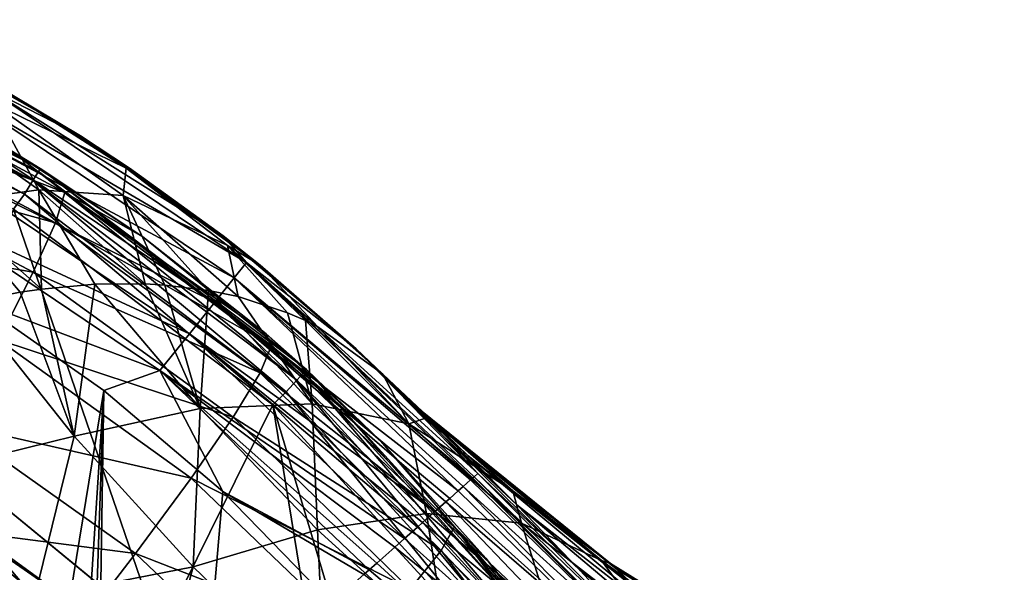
# Model space of a CAD drawing. Header units: metres. Extents: x -90 to 90, y -173 to 74.
# Tile 480 of 564: x 9.53 to 19.61, y 17.6 to 23.25. Entities that reach past the tile are written whole.
import ezdxf

# ---------------------------------------------------------------- set-up
doc = ezdxf.new("R2010")
doc.units = ezdxf.units.M
doc.layers.add('solid_509418', color=7, linetype='CONTINUOUS')
doc.layers.add('solid_509418_01', color=7, linetype='CONTINUOUS')

msp = doc.modelspace()

# ---------------------------------------------------------------- linework, layer by layer
at = {"layer": 'solid_509418'}
for points in [[(12.966275, 14.0297, 14.929538), (-0.752737, 21.787687, 7.695097), (-1.501748, 21.690739, 7.785504)], [(12.966275, 14.0297, 14.929538), (-0.000011, 21.819984, 7.664981), (-0.752737, 21.787687, 7.695097)], [(11.142298, 15.169193, 13.866943), (0.752711, 21.787693, 7.695092), (-0.000011, 21.819984, 7.664981)], [(12.966275, 14.0297, 14.929538), (11.142298, 15.169193, 13.866943), (-0.000011, 21.819984, 7.664981)], [(14.82881, 13.020579, 15.870558), (-1.501748, 21.690739, 7.785504), (-2.240674, 21.529486, 7.935874)], [(13.635526, 13.650094, 15.283526), (12.966275, 14.0297, 14.929538), (-1.501748, 21.690739, 7.785504)], [(14.82881, 13.020579, 15.870558), (13.635526, 13.650094, 15.283526), (-1.501748, 21.690739, 7.785504)], [(14.82881, 13.020579, 15.870558), (-2.240674, 21.529486, 7.935874), (-2.964292, 21.304502, 8.145675)], [(14.82881, 13.020579, 15.870558), (-2.964292, 21.304502, 8.145675), (-3.667287, 21.016636, 8.414114)], [(16.703533, 12.14677, 16.6854), (-3.667287, 21.016636, 8.414114), (-4.344294, 20.66707, 8.740089)], [(16.703533, 12.14677, 16.6854), (-4.344294, 20.66707, 8.740089), (-4.989629, 20.257486, 9.122033)], [(18.5662, 11.40943, 17.37298), (-4.989629, 20.257486, 9.122033), (-5.597472, 19.790192, 9.557793)], [(18.5662, 11.40943, 17.37298), (16.703533, 12.14677, 16.6854), (-4.989629, 20.257486, 9.122033)], [(18.5662, 11.40943, 17.37298), (-5.597472, 19.790192, 9.557793), (-6.162198, 19.268057, 10.044692)], [(20.398369, 10.805264, 17.936373), (-6.162198, 19.268057, 10.044692), (-7.187422, 18.277428, 10.968469)], [(20.398369, 10.805264, 17.936373), (18.5662, 11.40943, 17.37298), (-6.162198, 19.268057, 10.044692)], [(20.398369, 10.805264, 17.936373), (-7.187422, 18.277428, 10.968469), (-8.260038, 17.33305, 11.849114)]]:
    msp.add_3dface(points, dxfattribs=at)
at = {"layer": 'solid_509418_01'}
for points in [[(6.669222, 23.215246, -23.458658), (6.630018, 23.11405, -23.296309), (9.661828, 21.604387, -23.296309)], [(9.718959, 21.696657, -23.458658), (6.68298, 23.250732, -23.65), (6.669222, 23.215246, -23.458658)], [(9.718959, 21.696657, -23.458658), (6.669222, 23.215246, -23.458658), (9.661828, 21.604387, -23.296309)], [(6.68298, 23.250732, -23.65), (9.738999, 21.729013, -23.65), (8.001902, 22.679914, -49.053337)], [(9.718959, 21.696657, -23.458658), (9.738999, 21.729013, -23.65), (6.68298, 23.250732, -23.65)], [(6.630018, 23.11405, -23.296309), (6.57134, 22.962584, -23.18791), (9.576316, 21.466282, -23.18791)], [(9.661828, 21.604387, -23.296309), (6.630018, 23.11405, -23.296309), (9.576316, 21.466282, -23.18791)], [(9.576316, 21.466282, -23.18791), (6.57134, 22.962584, -23.18791), (9.463563, 21.311466, -23.15)], [(10.149343, 22.062094, -20.499998), (8.599413, 22.942553, -20.5), (9.249179, 22.596767, 1.371098)], [(9.195636, 22.548573, -21.017639), (8.599413, 22.942553, -20.5), (10.149343, 22.062094, -20.499998)], [(7.599856, 22.397156, -51.951721), (7.674555, 22.731144, -50.418713), (9.990114, 21.4828, -50.212788)], [(9.990114, 21.4828, -50.212788), (7.674555, 22.731144, -50.418713), (9.437707, 21.911621, -49.01556)], [(9.738999, 21.729013, -23.65), (9.437707, 21.911621, -49.01556), (8.001902, 22.679914, -49.053337)], [(10.149343, 22.062094, -20.499998), (9.249179, 22.596767, 1.371098), (10.653014, 21.732555, 1.734718)], [(9.46802, 22.467266, 1.752429), (10.653014, 21.732555, 1.734718), (9.249179, 22.596767, 1.371098)], [(9.098459, 22.373697, -21.500454), (9.195636, 22.548573, -21.017639), (11.848977, 20.76539, -21.017628)], [(9.195636, 22.548573, -21.017639), (10.149343, 22.062094, -20.499998), (11.610662, 21.0397, -20.499989)], [(11.848977, 20.76539, -21.017628), (9.195636, 22.548573, -21.017639), (11.610662, 21.0397, -20.499989)], [(7.424441, 21.849522, -53.413425), (7.599856, 22.397156, -51.951721), (9.893074, 21.173674, -51.749756)], [(9.893074, 21.173674, -51.749756), (7.599856, 22.397156, -51.951721), (9.990114, 21.4828, -50.212788)], [(8.468778, 22.396582, 4.675306), (9.723074, 21.51017, 5.494223), (9.231231, 22.405735, 3.351208)], [(8.756436, 21.377733, 6.676484), (9.723074, 21.51017, 5.494223), (8.468778, 22.396582, 4.675306)], [(8.943846, 22.095453, -21.914953), (9.098459, 22.373697, -21.500454), (11.723762, 20.609356, -21.500446)], [(11.723762, 20.609356, -21.500446), (9.098459, 22.373697, -21.500454), (11.848977, 20.76539, -21.017628)], [(9.231231, 22.405735, 3.351208), (10.617159, 21.730705, 2.42731), (9.46802, 22.467266, 1.752429)], [(9.231231, 22.405735, 3.351208), (10.587323, 21.451122, 4.229607), (10.617159, 21.730705, 2.42731)], [(9.723074, 21.51017, 5.494223), (10.587323, 21.451122, 4.229607), (9.231231, 22.405735, 3.351208)], [(10.617159, 21.730705, 2.42731), (10.653014, 21.732555, 1.734718), (9.46802, 22.467266, 1.752429)], [(8.742351, 21.732841, -22.232836), (8.943846, 22.095453, -21.914953), (11.524533, 20.361092, -21.914949)], [(11.524533, 20.361092, -21.914949), (8.943846, 22.095453, -21.914953), (11.723762, 20.609356, -21.500446)], [(11.610662, 21.0397, -20.499989), (10.149343, 22.062094, -20.499998), (10.653014, 21.732555, 1.734718)], [(9.738999, 21.729013, -23.65), (10.78755, 21.029263, -48.9743), (9.437707, 21.911621, -49.01556)], [(9.990114, 21.4828, -50.212788), (9.437707, 21.911621, -49.01556), (10.78755, 21.029263, -48.9743)], [(11.142298, 15.169193, 13.866943), (1.501727, 21.690748, 7.785495), (0.752711, 21.787693, 7.695092)], [(7.152639, 21.101753, -54.767754), (7.424441, 21.849522, -53.413425), (9.665008, 20.666803, -53.21888)], [(9.665008, 20.666803, -53.21888), (7.424441, 21.849522, -53.413425), (9.893074, 21.173674, -51.749756)], [(11.142298, 15.169193, 13.866943), (2.240656, 21.529499, 7.935862), (1.501727, 21.690748, 7.785495)], [(8.507734, 21.310623, -22.432392), (8.742351, 21.732841, -22.232836), (11.264896, 20.037552, -22.232834)], [(11.264896, 20.037552, -22.232834), (8.742351, 21.732841, -22.232836), (11.524533, 20.361092, -21.914949)], [(9.718959, 21.696657, -23.458658), (9.661828, 21.604387, -23.296309), (12.364615, 19.563337, -23.296309)], [(12.437728, 19.643538, -23.458658), (9.738999, 21.729013, -23.65), (9.718959, 21.696657, -23.458658)], [(12.437728, 19.643538, -23.458658), (9.718959, 21.696657, -23.458658), (12.364615, 19.563337, -23.296309)], [(9.738999, 21.729013, -23.65), (12.463373, 19.671661, -23.65), (10.78755, 21.029263, -48.9743)], [(12.437728, 19.643538, -23.458658), (12.463373, 19.671661, -23.65), (9.738999, 21.729013, -23.65)], [(10.587323, 21.451122, 4.229607), (11.653047, 20.940523, 3.151091), (10.617159, 21.730705, 2.42731)], [(10.617159, 21.730705, 2.42731), (11.988343, 20.740408, 2.150131), (10.653014, 21.732555, 1.734718)], [(11.653047, 20.940523, 3.151091), (11.988343, 20.740408, 2.150131), (10.617159, 21.730705, 2.42731)], [(11.610662, 21.0397, -20.499989), (10.653014, 21.732555, 1.734718), (11.988343, 20.740408, 2.150131)], [(9.661828, 21.604387, -23.296309), (9.576316, 21.466282, -23.18791), (12.255183, 19.443296, -23.18791)], [(12.364615, 19.563337, -23.296309), (9.661828, 21.604387, -23.296309), (12.255183, 19.443296, -23.18791)], [(11.142298, 15.169193, 13.866943), (9.384255, 16.429827, 12.691382), (2.240656, 21.529499, 7.935862)], [(8.756436, 21.377733, 6.676484), (9.752611, 20.493679, 7.496066), (9.723074, 21.51017, 5.494223)], [(9.576316, 21.466282, -23.18791), (9.463563, 21.311466, -23.15), (12.11802, 19.309906, -23.15)], [(12.255183, 19.443296, -23.18791), (9.576316, 21.466282, -23.18791), (12.11802, 19.309906, -23.15)], [(9.723074, 21.51017, 5.494223), (10.813439, 20.547508, 6.383465), (10.587323, 21.451122, 4.229607)], [(10.295662, 20.543568, 6.952558), (10.813439, 20.547508, 6.383465), (9.723074, 21.51017, 5.494223)], [(9.752611, 20.493679, 7.496066), (10.295662, 20.543568, 6.952558), (9.723074, 21.51017, 5.494223)], [(9.893074, 21.173674, -51.749756), (9.990114, 21.4828, -50.212788), (12.104987, 19.916969, -49.976971)], [(9.990114, 21.4828, -50.212788), (10.78755, 21.029263, -48.9743), (12.05047, 20.036957, -48.930695)], [(12.104987, 19.916969, -49.976971), (9.990114, 21.4828, -50.212788), (12.05047, 20.036957, -48.930695)], [(9.532787, 20.461506, 7.702102), (9.752611, 20.493679, 7.496066), (8.756436, 21.377733, 6.676484)], [(8.995652, 20.35631, 8.17455), (9.532787, 20.461506, 7.702102), (8.756436, 21.377733, 6.676484)], [(10.587323, 21.451122, 4.229607), (11.762896, 20.417797, 5.180202), (11.653047, 20.940523, 3.151091)], [(11.460351, 20.481302, 5.589482), (11.762896, 20.417797, 5.180202), (10.587323, 21.451122, 4.229607)], [(11.014758, 20.536079, 6.147078), (11.460351, 20.481302, 5.589482), (10.587323, 21.451122, 4.229607)], [(10.813439, 20.547508, 6.383465), (11.014758, 20.536079, 6.147078), (10.587323, 21.451122, 4.229607)], [(10.962581, 19.660828, -22.432392), (9.081122, 20.371262, -22.5), (8.507734, 21.310623, -22.432392)], [(10.962581, 19.660828, -22.432392), (8.507734, 21.310623, -22.432392), (11.264896, 20.037552, -22.232834)], [(8.611339, 18.887779, -23.15), (10.960155, 16.960155, -23.15), (9.463563, 21.311466, -23.15)], [(10.960155, 16.960155, -23.15), (12.11802, 19.309906, -23.15), (9.463563, 21.311466, -23.15)], [(9.665008, 20.666803, -53.21888), (9.893074, 21.173674, -51.749756), (11.987633, 19.639013, -51.518467)], [(11.987633, 19.639013, -51.518467), (9.893074, 21.173674, -51.749756), (12.104987, 19.916969, -49.976971)], [(9.311543, 19.974697, -54.583904), (7.152639, 21.101753, -54.767754), (9.665008, 20.666803, -53.21888)], [(-3.667287, 21.016636, 8.414114), (16.703533, 12.14677, 16.6854), (14.82881, 13.020579, 15.870558)], [(12.463373, 19.671661, -23.65), (12.05047, 20.036957, -48.930695), (10.78755, 21.029263, -48.9743)], [(12.970915, 19.883636, -20.499994), (11.610662, 21.0397, -20.499989), (11.988343, 20.740408, 2.150131)], [(11.848977, 20.76539, -21.017628), (11.610662, 21.0397, -20.499989), (12.970915, 19.883636, -20.499994)], [(12.579188, 20.107523, 3.913889), (11.988343, 20.740408, 2.150131), (11.653047, 20.940523, 3.151091)], [(12.453357, 20.171459, 4.127876), (12.579188, 20.107523, 3.913889), (11.653047, 20.940523, 3.151091)], [(12.27025, 20.252802, 4.425626), (12.453357, 20.171459, 4.127876), (11.653047, 20.940523, 3.151091)], [(11.762896, 20.417797, 5.180202), (12.27025, 20.252802, 4.425626), (11.653047, 20.940523, 3.151091)], [(11.723762, 20.609356, -21.500446), (11.848977, 20.76539, -21.017628), (14.164515, 18.561159, -21.018139)], [(11.848977, 20.76539, -21.017628), (12.970915, 19.883636, -20.499994), (14.215483, 18.60635, -20.5)], [(11.848977, 20.76539, -21.017628), (14.215483, 18.60635, -20.5), (14.178039, 18.573153, -20.945227)], [(11.848977, 20.76539, -21.017628), (14.178039, 18.573153, -20.945227), (14.164515, 18.561159, -21.018139)], [(9.311543, 19.974697, -54.583904), (9.665008, 20.666803, -53.21888), (11.711604, 19.183252, -52.996082)], [(11.711604, 19.183252, -52.996082), (9.665008, 20.666803, -53.21888), (11.987633, 19.639013, -51.518467)], [(12.970915, 19.883636, -20.499994), (11.988343, 20.740408, 2.150131), (13.24299, 19.624361, 2.61492)], [(12.579188, 20.107523, 3.913889), (13.24299, 19.624361, 2.61492), (11.988343, 20.740408, 2.150131)], [(11.524533, 20.361092, -21.914949), (11.723762, 20.609356, -21.500446), (14.014888, 18.428471, -21.500795)], [(11.723762, 20.609356, -21.500446), (14.164515, 18.561159, -21.018139), (14.142345, 18.541498, -21.118212)], [(11.723762, 20.609356, -21.500446), (14.142345, 18.541498, -21.118212), (14.067321, 18.474968, -21.368242)], [(11.723762, 20.609356, -21.500446), (14.067321, 18.474968, -21.368242), (14.014888, 18.428471, -21.500795)], [(10.084834, 18.989838, 9.621653), (9.532787, 20.461506, 7.702102), (8.995652, 20.35631, 8.17455)], [(10.084834, 18.989838, 9.621653), (9.752611, 20.493679, 7.496066), (9.532787, 20.461506, 7.702102)], [(10.084834, 18.989838, 9.621653), (10.295662, 20.543568, 6.952558), (9.752611, 20.493679, 7.496066)], [(10.084834, 18.989838, 9.621653), (11.375258, 19.270935, 8.39725), (10.295662, 20.543568, 6.952558)], [(11.375258, 19.270935, 8.39725), (10.813439, 20.547508, 6.383465), (10.295662, 20.543568, 6.952558)], [(11.375258, 19.270935, 8.39725), (11.014758, 20.536079, 6.147078), (10.813439, 20.547508, 6.383465)], [(11.375258, 19.270935, 8.39725), (11.460351, 20.481302, 5.589482), (11.014758, 20.536079, 6.147078)], [(11.375258, 19.270935, 8.39725), (12.521044, 19.321827, 6.99883), (11.460351, 20.481302, 5.589482)], [(12.521044, 19.321827, 6.99883), (11.762896, 20.417797, 5.180202), (11.460351, 20.481302, 5.589482)], [(9.430127, 13.6, -22.5), (9.081122, 20.371262, -22.5), (10.38859, 19.45647, -22.5)], [(10.962581, 19.660828, -22.432392), (10.38859, 19.45647, -22.5), (9.081122, 20.371262, -22.5)], [(11.264896, 20.037552, -22.232834), (11.524533, 20.361092, -21.914949), (13.776807, 18.217339, -21.915167)], [(11.524533, 20.361092, -21.914949), (14.014888, 18.428471, -21.500795), (13.929859, 18.353065, -21.67576)], [(11.524533, 20.361092, -21.914949), (13.929859, 18.353065, -21.67576), (13.888772, 18.316629, -21.747862)], [(11.524533, 20.361092, -21.914949), (13.888772, 18.316629, -21.747862), (13.776807, 18.217339, -21.915167)], [(12.521044, 19.321827, 6.99883), (12.27025, 20.252802, 4.425626), (11.762896, 20.417797, 5.180202)], [(8.586094, 18.62007, 10.508956), (10.084834, 18.989838, 9.621653), (8.995652, 20.35631, 8.17455)], [(12.521044, 19.321827, 6.99883), (12.453357, 20.171459, 4.127876), (12.27025, 20.252802, 4.425626)], [(13.509538, 19.113834, 5.498627), (12.579188, 20.107523, 3.913889), (12.453357, 20.171459, 4.127876)], [(12.521044, 19.321827, 6.99883), (13.509538, 19.113834, 5.498627), (12.453357, 20.171459, 4.127876)], [(13.509538, 19.113834, 5.498627), (13.24299, 19.624361, 2.61492), (12.579188, 20.107523, 3.913889)], [(8.841399, 19.114429, -55.811161), (9.311543, 19.974697, -54.583904), (11.283711, 18.560932, -54.373352)], [(11.283711, 18.560932, -54.373352), (9.311543, 19.974697, -54.583904), (11.711604, 19.183252, -52.996082)], [(10.962581, 19.660828, -22.432392), (11.264896, 20.037552, -22.232834), (13.466532, 17.942184, -22.232944)], [(11.264896, 20.037552, -22.232834), (13.776807, 18.217339, -21.915167), (13.651429, 18.106153, -22.064732)], [(11.264896, 20.037552, -22.232834), (13.651429, 18.106153, -22.064732), (13.598797, 18.059479, -22.11825)], [(11.264896, 20.037552, -22.232834), (13.598797, 18.059479, -22.11825), (13.466532, 17.942184, -22.232944)], [(12.463373, 19.671661, -23.65), (13.223969, 18.937412, -48.885815), (12.05047, 20.036957, -48.930695)], [(12.104987, 19.916969, -49.976971), (12.05047, 20.036957, -48.930695), (13.223969, 18.937412, -48.885815)], [(11.987633, 19.639013, -51.518467), (12.104987, 19.916969, -49.976971), (13.976788, 18.061468, -49.730026)], [(13.976788, 18.061468, -49.730026), (12.104987, 19.916969, -49.976971), (13.223969, 18.937412, -48.885815)], [(12.970915, 19.883636, -20.499994), (13.865096, 18.990732, -16.286837), (14.215483, 18.60635, -20.5)], [(12.970915, 19.883636, -20.499994), (13.602611, 19.265329, -12.397461), (13.865096, 18.990732, -16.286837)], [(12.970915, 19.883636, -20.499994), (13.41122, 19.458796, -8.642475), (13.602611, 19.265329, -12.397461)], [(12.970915, 19.883636, -20.499994), (13.285939, 19.582481, -4.90098), (13.41122, 19.458796, -8.642475)], [(12.970915, 19.883636, -20.499994), (13.229143, 19.637806, -1.149985), (13.285939, 19.582481, -4.90098)], [(12.970915, 19.883636, -20.499994), (13.24299, 19.624361, 2.61492), (13.229143, 19.637806, -1.149985)], [(10.962581, 19.660828, -22.432392), (11.605629, 18.422117, -22.5), (10.38859, 19.45647, -22.5)], [(10.962581, 19.660828, -22.432392), (13.105261, 17.621807, -22.432426), (11.605629, 18.422117, -22.5)], [(10.962581, 19.660828, -22.432392), (13.466532, 17.942184, -22.232944), (13.367205, 17.854101, -22.30295)], [(10.962581, 19.660828, -22.432392), (13.367205, 17.854101, -22.30295), (13.181648, 17.689548, -22.402252)], [(10.962581, 19.660828, -22.432392), (13.181648, 17.689548, -22.402252), (13.105261, 17.621807, -22.432426)], [(14.732946, 17.125805, -23.458658), (12.463373, 19.671661, -23.65), (12.437728, 19.643538, -23.458658)], [(12.463373, 19.671661, -23.65), (14.763321, 17.148739, -23.65), (13.223969, 18.937412, -48.885815)], [(14.732946, 17.125805, -23.458658), (14.763321, 17.148739, -23.65), (12.463373, 19.671661, -23.65)], [(11.711604, 19.183252, -52.996082), (11.987633, 19.639013, -51.518467), (13.841505, 17.820454, -51.276268)], [(13.841505, 17.820454, -51.276268), (11.987633, 19.639013, -51.518467), (13.976788, 18.061468, -49.730026)], [(12.364615, 19.563337, -23.296309), (12.255183, 19.443296, -23.18791), (14.516714, 16.962515, -23.18791)], [(12.437728, 19.643538, -23.458658), (12.364615, 19.563337, -23.296309), (14.646341, 17.060404, -23.296309)], [(14.646341, 17.060404, -23.296309), (12.364615, 19.563337, -23.296309), (14.516714, 16.962515, -23.18791)], [(14.732946, 17.125805, -23.458658), (12.437728, 19.643538, -23.458658), (14.646341, 17.060404, -23.296309)], [(13.788244, 19.10774, -4.912714), (13.285939, 19.582481, -4.90098), (13.229143, 19.637806, -1.149985)], [(13.648798, 19.242493, -0.852254), (13.229143, 19.637806, -1.149985), (13.24299, 19.624361, 2.61492)], [(13.788244, 19.10774, -4.912714), (13.229143, 19.637806, -1.149985), (13.648798, 19.242493, -0.852254)], [(13.648798, 19.242493, -0.852254), (13.24299, 19.624361, 2.61492), (13.711751, 19.18207, 3.217847)], [(13.509538, 19.113834, 5.498627), (13.711751, 19.18207, 3.217847), (13.24299, 19.624361, 2.61492)], [(13.788244, 19.10774, -4.912714), (13.41122, 19.458796, -8.642475), (13.285939, 19.582481, -4.90098)], [(9.929629, 12.394095, -22.5), (9.430127, 13.6, -22.5), (10.38859, 19.45647, -22.5)], [(9.929629, 12.394095, -22.5), (10.38859, 19.45647, -22.5), (10.1, 11.1, -22.5)], [(10.1, 0.9, -22.5), (10.38859, 19.45647, -22.5), (11.605629, 18.422117, -22.5)], [(10.1, 0.9, -22.5), (10.1, 11.1, -22.5), (10.38859, 19.45647, -22.5)], [(14.116525, 18.78653, -8.928797), (13.602611, 19.265329, -12.397461), (13.41122, 19.458796, -8.642475)], [(14.116525, 18.78653, -8.928797), (13.41122, 19.458796, -8.642475), (13.788244, 19.10774, -4.912714)], [(12.255183, 19.443296, -23.18791), (12.11802, 19.309906, -23.15), (14.358884, 16.854607, -23.15)], [(14.516714, 16.962515, -23.18791), (12.255183, 19.443296, -23.18791), (14.358884, 16.854607, -23.15)], [(10.084834, 18.989838, 9.621653), (11.303185, 17.651749, 11.026904), (11.375258, 19.270935, 8.39725)], [(10.960155, 16.960155, -23.15), (12.887779, 14.611339, -23.15), (12.11802, 19.309906, -23.15)], [(11.303185, 17.651749, 11.026904), (12.576837, 18.030396, 9.800734), (11.375258, 19.270935, 8.39725)], [(11.375258, 19.270935, 8.39725), (12.576837, 18.030396, 9.800734), (12.521044, 19.321827, 6.99883)], [(14.320133, 11.931593, -23.15), (14.358884, 16.854607, -23.15), (12.11802, 19.309906, -23.15)], [(12.887779, 14.611339, -23.15), (14.320133, 11.931593, -23.15), (12.11802, 19.309906, -23.15)], [(12.521044, 19.321827, 6.99883), (13.691302, 18.19861, 8.36836), (13.509538, 19.113834, 5.498627)], [(12.576837, 18.030396, 9.800734), (13.691302, 18.19861, 8.36836), (12.521044, 19.321827, 6.99883)], [(14.615849, 18.28681, -12.869576), (13.865096, 18.990732, -16.286837), (13.602611, 19.265329, -12.397461)], [(14.615849, 18.28681, -12.869576), (13.602611, 19.265329, -12.397461), (14.116525, 18.78653, -8.928797)], [(11.283711, 18.560932, -54.373352), (11.711604, 19.183252, -52.996082), (13.523096, 17.425264, -52.762768)], [(13.523096, 17.425264, -52.762768), (11.711604, 19.183252, -52.996082), (13.841505, 17.820454, -51.276268)], [(13.509538, 19.113834, 5.498627), (14.575602, 18.430307, 4.255842), (13.711751, 19.18207, 3.217847)], [(13.648798, 19.242493, -0.852254), (15.573708, 17.687403, 1.13754), (15.63341, 17.631666, -3.281154)], [(13.648798, 19.242493, -0.852254), (13.711751, 19.18207, 3.217847), (15.573708, 17.687403, 1.13754)], [(13.788244, 19.10774, -4.912714), (13.648798, 19.242493, -0.852254), (15.63341, 17.631666, -3.281154)], [(13.711751, 19.18207, 3.217847), (14.575602, 18.430307, 4.255842), (15.573708, 17.687403, 1.13754)], [(8.34005, 18.481766, -22.946615), (10.123946, 17.243782, -23.389999), (7.565, 19.102964, -23.389999)], [(8.339533, 18.480993, -23.834999), (7.565, 19.102964, -23.389999), (10.123946, 17.243782, -23.389999)], [(8.266176, 18.107227, -56.870365), (8.841399, 19.114429, -55.811161), (10.714511, 17.787407, -55.616302)], [(10.714511, 17.787407, -55.616302), (8.841399, 19.114429, -55.811161), (11.283711, 18.560932, -54.373352)], [(13.509538, 19.113834, 5.498627), (14.663298, 18.098236, 6.829796), (14.575602, 18.430307, 4.255842)], [(13.691302, 18.19861, 8.36836), (14.663298, 18.098236, 6.829796), (13.509538, 19.113834, 5.498627)], [(13.788244, 19.10774, -4.912714), (15.63341, 17.631666, -3.281154), (15.933672, 17.348555, -7.664748)], [(14.116525, 18.78653, -8.928797), (13.788244, 19.10774, -4.912714), (15.933672, 17.348555, -7.664748)], [(9.679024, 17.335438, 11.766659), (10.084834, 18.989838, 9.621653), (8.586094, 18.62007, 10.508956)], [(9.679024, 17.335438, 11.766659), (11.303185, 17.651749, 11.026904), (10.084834, 18.989838, 9.621653)], [(15.26162, 17.619322, -16.712362), (14.215483, 18.60635, -20.5), (13.865096, 18.990732, -16.286837)], [(15.26162, 17.619322, -16.712362), (13.865096, 18.990732, -16.286837), (14.615849, 18.28681, -12.869576)], [(8.613077, 18.886307, -24.15), (7.501052, 17.223425, -24.15), (9.545377, 15.545377, -24.15)], [(10.961456, 16.958302, -24.15), (10.960155, 16.960155, -23.15), (8.611339, 18.887779, -23.15)], [(10.961456, 16.958302, -24.15), (8.611339, 18.887779, -23.15), (8.613077, 18.886307, -24.15)], [(10.961456, 16.958302, -24.15), (8.613077, 18.886307, -24.15), (9.545377, 15.545377, -24.15)], [(14.763321, 17.148739, -23.65), (14.297275, 17.74044, -48.841091), (13.223969, 18.937412, -48.885815)], [(13.976788, 18.061468, -49.730026), (13.223969, 18.937412, -48.885815), (14.297275, 17.74044, -48.841091)], [(14.116525, 18.78653, -8.928797), (15.933672, 17.348555, -7.664748), (16.454193, 16.846462, -11.971414)], [(14.615849, 18.28681, -12.869576), (14.116525, 18.78653, -8.928797), (16.454193, 16.846462, -11.971414)], [(9.679024, 17.335438, 11.766659), (8.586094, 18.62007, 10.508956), (8.262076, 17.331383, 11.850668)], [(10.714511, 17.787407, -55.616302), (11.283711, 18.560932, -54.373352), (13.029416, 16.885654, -54.152859)], [(13.029416, 16.885654, -54.152859), (11.283711, 18.560932, -54.373352), (13.523096, 17.425264, -52.762768)], [(14.142345, 18.541498, -21.118212), (14.164515, 18.561159, -21.018139), (16.058443, 16.672817, -20.930424)], [(14.164515, 18.561159, -21.018139), (14.178039, 18.573153, -20.945227), (16.058443, 16.672817, -20.930424)], [(14.178039, 18.573153, -20.945227), (14.215483, 18.60635, -20.5), (16.018293, 16.801302, -20.469076)], [(16.058443, 16.672817, -20.930424), (14.178039, 18.573153, -20.945227), (16.018293, 16.801302, -20.469076)], [(16.018293, 16.801302, -20.469076), (14.215483, 18.60635, -20.5), (15.26162, 17.619322, -16.712362)], [(8.339533, 18.480993, -23.834999), (10.614212, 16.614212, -23.834999), (8.158324, 18.209795, -24.160995)], [(8.159222, 18.211138, -22.619938), (10.384719, 16.384718, -22.619938), (8.34005, 18.481766, -22.946615)], [(8.339533, 18.480993, -23.834999), (10.123946, 17.243782, -23.389999), (10.614212, 16.614212, -23.834999)], [(8.34005, 18.481766, -22.946615), (10.61487, 16.61487, -22.946615), (10.123946, 17.243782, -23.389999)], [(10.384719, 16.384718, -22.619938), (10.61487, 16.61487, -22.946615), (8.34005, 18.481766, -22.946615)], [(14.014888, 18.428471, -21.500795), (14.067321, 18.474968, -21.368242), (15.960318, 16.530376, -21.369738)], [(14.067321, 18.474968, -21.368242), (14.142345, 18.541498, -21.118212), (16.058443, 16.672817, -20.930424)], [(15.960318, 16.530376, -21.369738), (14.067321, 18.474968, -21.368242), (16.058443, 16.672817, -20.930424)], [(10.1, 0.9, -22.5), (11.605629, 18.422117, -22.5), (12.719114, 17.279369, -22.5)], [(13.050589, 17.573324, -22.450457), (12.719114, 17.279369, -22.5), (11.605629, 18.422117, -22.5)], [(13.050589, 17.573324, -22.450457), (11.605629, 18.422117, -22.5), (13.105261, 17.621807, -22.432426)], [(13.888772, 18.316629, -21.747862), (13.929859, 18.353065, -21.67576), (15.960318, 16.530376, -21.369738)], [(13.929859, 18.353065, -21.67576), (14.014888, 18.428471, -21.500795), (15.960318, 16.530376, -21.369738)], [(14.575602, 18.430307, 4.255842), (15.483651, 17.716534, 5.257854), (15.573708, 17.687403, 1.13754)], [(14.663298, 18.098236, 6.829796), (15.483651, 17.716534, 5.257854), (14.575602, 18.430307, 4.255842)], [(13.776807, 18.217339, -21.915167), (13.888772, 18.316629, -21.747862), (15.79254, 16.324907, -21.760311)], [(15.79254, 16.324907, -21.760311), (13.888772, 18.316629, -21.747862), (15.960318, 16.530376, -21.369738)], [(14.615849, 18.28681, -12.869576), (16.454193, 16.846462, -11.971414), (17.162937, 16.138283, -16.170185)], [(15.26162, 17.619322, -16.712362), (14.615849, 18.28681, -12.869576), (17.162937, 16.138283, -16.170185)], [(8.158324, 18.209795, -24.160995), (10.383577, 16.383577, -24.160995), (7.910802, 17.839352, -24.279999)], [(7.911838, 17.840902, -22.5), (10.06986, 16.06986, -22.5), (8.159222, 18.211138, -22.619938)], [(10.614212, 16.614212, -23.834999), (10.383577, 16.383577, -24.160995), (8.158324, 18.209795, -24.160995)], [(10.06986, 16.06986, -22.5), (10.384719, 16.384718, -22.619938), (8.159222, 18.211138, -22.619938)], [(12.576837, 18.030396, 9.800734), (13.902061, 16.828266, 11.154708), (13.691302, 18.19861, 8.36836)], [(13.651429, 18.106153, -22.064732), (13.776807, 18.217339, -21.915167), (15.79254, 16.324907, -21.760311)], [(13.691302, 18.19861, 8.36836), (14.971768, 17.117373, 9.689892), (14.663298, 18.098236, 6.829796)], [(13.902061, 16.828266, 11.154708), (14.971768, 17.117373, 9.689892), (13.691302, 18.19861, 8.36836)], [(7.600068, 16.977938, -57.735382), (8.266176, 18.107227, -56.870365), (10.018046, 16.881763, -56.69426)], [(10.018046, 16.881763, -56.69426), (8.266176, 18.107227, -56.870365), (10.714511, 17.787407, -55.616302)], [(13.466532, 17.942184, -22.232944), (13.598797, 18.059479, -22.11825), (15.563539, 16.066729, -22.082518)], [(13.598797, 18.059479, -22.11825), (13.651429, 18.106153, -22.064732), (15.563539, 16.066729, -22.082518)], [(15.563539, 16.066729, -22.082518), (13.651429, 18.106153, -22.064732), (15.79254, 16.324907, -21.760311)], [(13.841505, 17.820454, -51.276268), (13.976788, 18.061468, -49.730026), (15.56659, 15.949896, -49.491974)], [(13.976788, 18.061468, -49.730026), (14.297275, 17.74044, -48.841091), (15.262639, 16.454752, -48.79789)], [(15.56659, 15.949896, -49.491974), (13.976788, 18.061468, -49.730026), (15.262639, 16.454752, -48.79789)], [(14.663298, 18.098236, 6.829796), (15.914025, 17.129725, 8.113331), (15.483651, 17.716534, 5.257854)], [(14.971768, 17.117373, 9.689892), (15.914025, 17.129725, 8.113331), (14.663298, 18.098236, 6.829796)], [(11.303185, 17.651749, 11.026904), (12.652955, 16.34845, 12.38241), (12.576837, 18.030396, 9.800734)], [(12.652955, 16.34845, 12.38241), (13.902061, 16.828266, 11.154708), (12.576837, 18.030396, 9.800734)], [(13.367205, 17.854101, -22.30295), (13.466532, 17.942184, -22.232944), (15.563539, 16.066729, -22.082518)], [(7.910802, 17.839352, -24.279999), (10.068542, 16.068542, -24.279999), (7.663419, 17.469116, -24.160063)], [(7.664316, 17.470459, -22.619005), (9.754824, 15.754824, -22.619005), (7.911838, 17.840902, -22.5)], [(10.383577, 16.383577, -24.160995), (10.068542, 16.068542, -24.279999), (7.910802, 17.839352, -24.279999)], [(9.754824, 15.754824, -22.619005), (10.06986, 16.06986, -22.5), (7.911838, 17.840902, -22.5)], [(13.181648, 17.689548, -22.402252), (13.367205, 17.854101, -22.30295), (15.284821, 15.768817, -22.320169)], [(15.284821, 15.768817, -22.320169), (13.367205, 17.854101, -22.30295), (15.563539, 16.066729, -22.082518)], [(10.018046, 16.881763, -56.69426), (10.714511, 17.787407, -55.616302), (12.372646, 16.214933, -55.412239)], [(12.372646, 16.214933, -55.412239), (10.714511, 17.787407, -55.616302), (13.029416, 16.885654, -54.152859)], [(13.523096, 17.425264, -52.762768), (13.841505, 17.820454, -51.276268), (15.416088, 15.750954, -51.042789)], [(15.416088, 15.750954, -51.042789), (13.841505, 17.820454, -51.276268), (15.56659, 15.949896, -49.491974)], [(14.763321, 17.148739, -23.65), (15.262639, 16.454752, -48.79789), (14.297275, 17.74044, -48.841091)], [(10.881367, 16.075937, 12.985135), (11.303185, 17.651749, 11.026904), (9.679024, 17.335438, 11.766659)], [(10.881367, 16.075937, 12.985135), (12.652955, 16.34845, 12.38241), (11.303185, 17.651749, 11.026904)], [(13.105261, 17.621807, -22.432426), (13.181648, 17.689548, -22.402252), (15.284821, 15.768817, -22.320169)], [(15.483651, 17.716534, 5.257854), (15.762981, 17.510944, 5.549641), (15.573708, 17.687403, 1.13754)], [(15.914025, 17.129725, 8.113331), (15.762981, 17.510944, 5.549641), (15.483651, 17.716534, 5.257854)], [(15.573708, 17.687403, 1.13754), (17.753052, 16.310858, 3.674779), (17.664146, 16.391121, -0.36835)], [(15.573708, 17.687403, 1.13754), (15.762981, 17.510944, 5.549641), (17.753052, 16.310858, 3.674779)], [(15.63341, 17.631666, -3.281154), (15.573708, 17.687403, 1.13754), (17.664146, 16.391121, -0.36835)], [(13.050589, 17.573324, -22.450457), (13.105261, 17.621807, -22.432426), (15.284821, 15.768817, -22.320169)], [(16.018293, 16.801302, -20.469076), (15.26162, 17.619322, -16.712362), (17.162937, 16.138283, -16.170185)], [(15.63341, 17.631666, -3.281154), (17.664146, 16.391121, -0.36835), (17.792383, 16.275232, -4.408235)], [(15.933672, 17.348555, -7.664748), (15.63341, 17.631666, -3.281154), (17.792383, 16.275232, -4.408235)]]:
    msp.add_3dface(points, dxfattribs=at)

doc.saveas('drawing.dxf')
